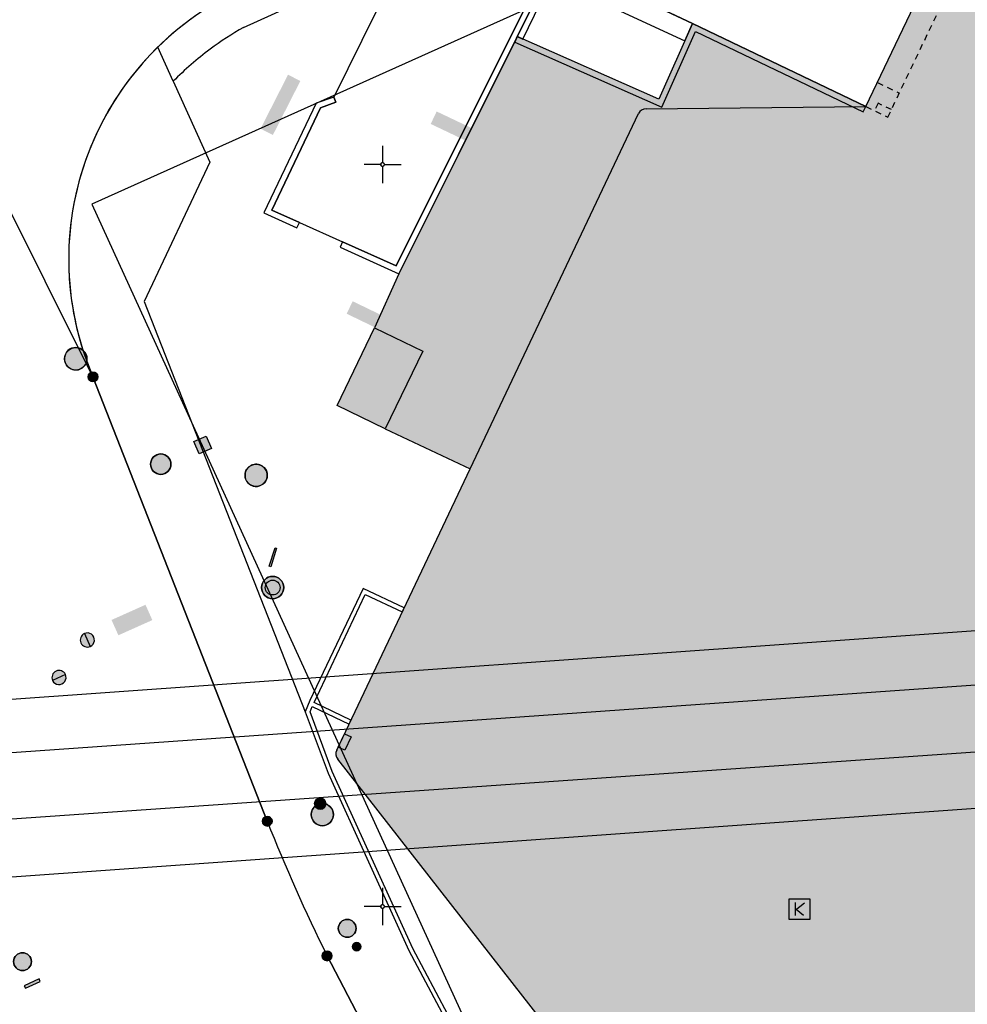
# Model space of a CAD drawing. Header units: metres. Extents: x 2695560 to 2696939, y 1260491 to 1262050.
# Tile 934 of 1005: x 2696539 to 2696571, y 1261697 to 1261730. Entities that reach past the tile are written whole.
import ezdxf

# ---------------------------------------------------------------- set-up
doc = ezdxf.new("R2010")
doc.units = ezdxf.units.M
doc.linetypes.add('AUSGEZOGEN', pattern=[0])
doc.linetypes.add('VERDECKT2_S2', pattern=[0.36, 0.2, -0.16])
for name, color, linetype in [('XR$1$AV_Flächen (EO)', 7, 'AUSGEZOGEN'), ('XR$1$AV_Gebäudeflächen (BB)', 7, 'AUSGEZOGEN'), ('XR$1$AV_Gebäudeflächen ut.', 7, 'AUSGEZOGEN'), ('XR$1$AV_Grenzpunkte', 7, 'AUSGEZOGEN'), ('XR$1$AV_Koordinatennetzpunkte', 7, 'AUSGEZOGEN'), ('XR$1$AV_Linien (BB)', 7, 'AUSGEZOGEN'), ('XR$1$AV_Linien (EO)', 7, 'AUSGEZOGEN'), ('XR$1$AW_LK_Schachtdeckel', 24, 'AUSGEZOGEN'), ('XR$1$AW_LK_Vorflutereinlauf', 24, 'AUSGEZOGEN'), ('XR$1$EW_LK_Bauwerk', 1, 'AUSGEZOGEN'), ('XR$1$EW_LK_Bauwerk_FL_Linie_Punkt', 1, 'AUSGEZOGEN'), ('XR$1$EW_LK_Knoten', 1, 'AUSGEZOGEN'), ('XR$1$Liegenschaftsgrenzen', 7, 'AUSGEZOGEN'), ('XR$1$PFAV', 255, 'AUSGEZOGEN'), ('XR$1$PFAW', 255, 'AUSGEZOGEN'), ('XR$1$PFEW', 255, 'AUSGEZOGEN'), ('XR$1$PFWA', 255, 'AUSGEZOGEN'), ('XR$1$PFWFM', 255, 'AUSGEZOGEN'), ('XR$1$RAEW', 8, 'AUSGEZOGEN'), ('XR$1$RP_Abstandslinie', 7, 'AUSGEZOGEN'), ('XR$1$TV_LK_KNOTEN', 92, 'AUSGEZOGEN'), ('XR$1$WA_LK_Absperrarmatur', 171, 'AUSGEZOGEN'), ('XR$1$WA_LK_Hydrant', 171, 'AUSGEZOGEN'), ('XR$1$WA_LK_Rohrleitungsteil', 171, 'AUSGEZOGEN')]:
    doc.layers.add(name, color=color, linetype=linetype)

# ---------------------------------------------------------------- blocks, each defined once
blk = doc.blocks.new('COMPLEXOBJECT_400')
at = {"layer": 'XR$1$AV_Linien (BB)', "color": 7, "linetype": 'AUSGEZOGEN', "transparency": 33554687}
for p, q in [((6540.237, 11717.846), (6546.112, 11702.874)), ((6548.129, 11698.336), (6555.836, 11683.595))]:
    blk.add_line(p, q, dxfattribs=at)
blk.add_arc((6601.338, 11724.703), 59.383, 201.56722, 206.3601, dxfattribs=at)
blk = doc.blocks.new('COMPLEXOBJECT_412')
at = {"layer": 'XR$1$AV_Linien (BB)', "color": 7, "linetype": 'AUSGEZOGEN', "transparency": 33554687}
blk.add_line((6558.886, 11726.88), (6566.293, 11726.949), dxfattribs=at)
for points in [[(6548.454, 11705.271), (6552.948, 11714.741), (6558.629, 11726.715)], [(6556.385, 11694.861), (6555.732, 11695.697), (6548.488, 11704.966)]]:
    blk.add_lwpolyline(points, dxfattribs=at)
for centre, radius, start, end in [((6558.891, 11726.59), 0.29, 90.9625, 154.4403), ((6548.72, 11705.146), 0.294, 154.8898, 217.8318)]:
    blk.add_arc(centre, radius, start, end, dxfattribs=at)
blk = doc.blocks.new('COMPLEXOBJECT_413')
at = {"layer": 'XR$1$AV_Linien (BB)', "color": 7, "linetype": 'AUSGEZOGEN', "transparency": 33554687}
blk.add_lwpolyline([(6545.316, 11729.617), (6550.733, 11732.08), (6548.362, 11727.273), (6548.424, 11727.096), (6547.911, 11726.904), (6546.265, 11723.465), (6547.195, 11723.047), (6548.648, 11722.393), (6550.453, 11721.581), (6555.605, 11731.894), (6555.834, 11731.904), (6555.842, 11731.921), (6560.444, 11729.751), (6566.293, 11726.949)], dxfattribs=at)
for centre, radius, start, end in [((6550.536, 11720.335), 10.65, 119.3534, 126.6123), ((6550.514, 11720.364), 10.613, 126.612, 135.4909)]:
    blk.add_arc(centre, radius, start, end, dxfattribs=at)
blk = doc.blocks.new('COMPLEXOBJECT_425')
at = {"layer": 'XR$1$AV_Linien (BB)', "color": 7, "linetype": 'AUSGEZOGEN', "transparency": 33554687}
blk.add_arc((6549.411, 11721.823), 9.984, 112.0594, 134.4092, dxfattribs=at)
blk = doc.blocks.new('COMPLEXOBJECT_828')
at = {"layer": 'XR$1$AV_Flächen (EO)', "color": 7, "linetype": 'AUSGEZOGEN', "transparency": 33554687}
blk.add_line((6552.948, 11714.741), (6558.629, 11726.715), dxfattribs=at)
blk.add_lwpolyline([(6558.886, 11726.88), (6566.293, 11726.949), (6560.444, 11729.751), (6559.316, 11727.198), (6554.538, 11729.31), (6550.546, 11721.32)], dxfattribs=at)
blk.add_arc((6558.891, 11726.59), 0.29, 90.9625, 154.4403, dxfattribs=at)
blk = doc.blocks.new('COMPLEXOBJECT_841')
at = {"layer": 'XR$1$AV_Flächen (EO)', "color": 7, "linetype": 'AUSGEZOGEN', "transparency": 33554687}
blk.add_line((6484.02, 11699.236), (6678.774, 11712.782), dxfattribs=at)
blk = doc.blocks.new('COMPLEXOBJECT_842')
at = {"layer": 'XR$1$AV_Flächen (EO)', "color": 7, "linetype": 'AUSGEZOGEN', "transparency": 33554687}
blk.add_line((6679.912, 11715.142), (6483.55, 11701.41), dxfattribs=at)
blk = doc.blocks.new('COMPLEXOBJECT_1066')
at = {"layer": 'XR$1$AV_Linien (EO)', "color": 7, "linetype": 'AUSGEZOGEN', "transparency": 33554687}
blk.add_line((6483.222, 11703.126), (6681.045, 11717.203), dxfattribs=at)
blk = doc.blocks.new('COMPLEXOBJECT_1067')
at = {"layer": 'XR$1$AV_Linien (EO)', "color": 7, "linetype": 'AUSGEZOGEN', "transparency": 33554687}
blk.add_line((6484.496, 11697.229), (6677.898, 11710.993), dxfattribs=at)
blk = doc.blocks.new('COMPLEXOBJECT_1221')
at = {"layer": 'XR$1$Liegenschaftsgrenzen', "color": 7, "linetype": 'AUSGEZOGEN', "transparency": 33554687}
for p, q in [((6546.112, 11702.874), (6540.237, 11717.846)), ((6568.585, 11659.21), (6548.129, 11698.336))]:
    blk.add_line(p, q, dxfattribs=at)
blk.add_arc((6601.338, 11724.703), 59.383, 201.56722, 206.3601, dxfattribs=at)
blk = doc.blocks.new('COMPLEXOBJECT_1222')
at = {"layer": 'XR$1$Liegenschaftsgrenzen', "color": 7, "linetype": 'AUSGEZOGEN', "transparency": 33554687}
blk.add_arc((6549.419, 11721.808), 10.001, 112.0733, 203.3417, dxfattribs=at)
blk = doc.blocks.new('BAV15')
at = {"layer": 'XR$1$PFAV', "transparency": 33554687}
blk.add_hatch(color=7, dxfattribs=at).paths.add_polyline_path([(0.5, 0), (0.49, 0.1), (0.46, 0.2), (0.41, 0.29), (0.34, 0.36), (0.26, 0.42), (0.17, 0.47), (0.08, 0.49), (-0.03, 0.5), (-0.13, 0.48), (-0.22, 0.45), (-0.31, 0.4), (-0.38, 0.33), (-0.44, 0.24), (-0.48, 0.15), (-0.5, 0.05), (-0.5, -0.05), (-0.48, -0.15), (-0.44, -0.24), (-0.38, -0.33), (-0.31, -0.4), (-0.22, -0.45), (-0.13, -0.48), (-0.03, -0.5), (0.08, -0.49), (0.17, -0.47), (0.26, -0.42), (0.34, -0.36), (0.41, -0.29), (0.46, -0.2), (0.49, -0.1)])
at = {"color": 7, "transparency": 33554687}
for start, end in [(90, 270), (270, 90)]:
    blk.add_arc((0, 0), 0.5, start, end, dxfattribs=at)
at = {"layer": 'XR$1$PFAV', "transparency": 33554687}
blk.add_circle((0, 0), 0.5, dxfattribs=at)
blk = doc.blocks.new('BAV2041')
at = {"color": 7, "transparency": 33554687}
for p, q in [((0, 0.5), (0, 0.05)), ((-0.05, 0), (-0.5, 0)), ((0.05, 0), (0.5, 0)), ((0, -0.05), (0, -0.5))]:
    blk.add_line(p, q, dxfattribs=at)
blk.add_circle((0, 0), 0.05, dxfattribs=at)
for start, end in [(90, 270), (270, 90)]:
    blk.add_arc((0, 0), 0.05, start, end, dxfattribs=at)
blk = doc.blocks.new('BAW2081')
at = {"layer": 'XR$1$PFAW', "transparency": 33554687}
blk.add_hatch(color=7, dxfattribs=at).paths.add_polyline_path([(0.5, 0), (0.49, 0.101), (0.459, 0.197), (0.41, 0.286), (0.344, 0.362), (0.264, 0.424), (0.174, 0.469), (0.076, 0.494), (-0.025, 0.499), (-0.125, 0.484), (-0.22, 0.449), (-0.306, 0.395), (-0.379, 0.326), (-0.437, 0.243), (-0.477, 0.15), (-0.497, 0.051), (-0.497, -0.051), (-0.477, -0.15), (-0.437, -0.243), (-0.379, -0.326), (-0.306, -0.395), (-0.22, -0.449), (-0.125, -0.484), (-0.025, -0.499), (0.076, -0.494), (0.174, -0.469), (0.264, -0.424), (0.344, -0.362), (0.41, -0.286), (0.459, -0.197), (0.49, -0.101)])
at = {"transparency": 33554687}
blk.add_line((-0.433, -0.25), (0, 0), dxfattribs=at)
blk.add_lwpolyline([(0, 0.5), (0, 0), (0.433, -0.25)], dxfattribs=at)
for start, end in [(90, 180), (180, 270), (0, 90), (270, 0)]:
    blk.add_arc((0, 0), 0.5, start, end, dxfattribs=at)
at = {"layer": 'XR$1$PFAW', "transparency": 33554687}
blk.add_circle((0, 0), 0.5, dxfattribs=at)
blk = doc.blocks.new('BAW2082')
at = {"layer": 'XR$1$PFAW', "transparency": 33554687}
blk.add_hatch(color=7, dxfattribs=at).paths.add_polyline_path([(0.509, -0.003), (0.499, 0.098), (0.469, 0.194), (0.42, 0.283), (0.354, 0.359), (0.274, 0.421), (0.183, 0.466), (0.085, 0.491), (-0.016, 0.496), (-0.116, 0.481), (-0.211, 0.446), (-0.297, 0.392), (-0.37, 0.323), (-0.428, 0.24), (-0.468, 0.147), (-0.488, 0.047), (-0.488, -0.054), (-0.468, -0.153), (-0.428, -0.246), (-0.37, -0.329), (-0.297, -0.398), (-0.211, -0.452), (-0.116, -0.487), (-0.016, -0.502), (0.085, -0.497), (0.183, -0.472), (0.274, -0.427), (0.354, -0.366), (0.42, -0.289), (0.469, -0.2), (0.499, -0.104)])
at = {"transparency": 33554687}
for start, end in [(91.1948, 268.8052), (268.8052, 91.1948)]:
    blk.add_arc((0.01, 0), 0.5, start, end, dxfattribs=at)
at = {"layer": 'XR$1$PFAW', "transparency": 33554687}
blk.add_circle((0.009, -0.003), 0.5, dxfattribs=at)
blk = doc.blocks.new('BAW2088')
at = {"layer": 'XR$1$PFAW', "transparency": 33554687}
blk.add_hatch(color=253, dxfattribs=at).paths.add_polyline_path([(0.51, 0), (0.5, 0.101), (0.47, 0.197), (0.421, 0.286), (0.355, 0.362), (0.275, 0.424), (0.184, 0.469), (0.086, 0.494), (-0.015, 0.499), (-0.115, 0.484), (-0.21, 0.449), (-0.296, 0.395), (-0.369, 0.326), (-0.427, 0.243), (-0.467, 0.15), (-0.487, 0.051), (-0.487, -0.051), (-0.467, -0.15), (-0.427, -0.243), (-0.369, -0.326), (-0.296, -0.395), (-0.21, -0.449), (-0.115, -0.484), (-0.015, -0.499), (0.086, -0.494), (0.184, -0.469), (0.275, -0.424), (0.355, -0.362), (0.421, -0.286), (0.47, -0.197), (0.5, -0.101)])
at = {"transparency": 33554687}
for start, end in [(91.1948, 268.8052), (268.8052, 91.1948)]:
    blk.add_arc((0.01, 0), 0.5, start, end, dxfattribs=at)
at = {"layer": 'XR$1$PFAW', "transparency": 33554687}
blk.add_circle((0.01, 0), 0.5, dxfattribs=at)
blk = doc.blocks.new('BWA2013')
at = {"true_color": 0x000000, "transparency": 33554687}
blk.add_hatch(color=18, dxfattribs=at).paths.add_polyline_path([(-0.291, -0.409), (0.352, 0.357), (0.291, 0.409), (-0.352, -0.357)])
at = {"transparency": 33554687}
blk.add_lwpolyline([(-0.291, -0.409), (-0.352, -0.357), (0.291, 0.409), (0.352, 0.357), (-0.291, -0.409)], close=True, dxfattribs=at)
blk = doc.blocks.new('BWA2009')
at = {"true_color": 0x000000, "transparency": 33554687}
blk.add_hatch(color=18, dxfattribs=at).paths.add_polyline_path([(0.333, 0), (0.327, 0.067), (0.306, 0.131), (0.274, 0.19), (0.23, 0.242), (0.176, 0.283), (0.116, 0.313), (0.05, 0.329), (-0.017, 0.333), (-0.084, 0.323), (-0.147, 0.299), (-0.204, 0.264), (-0.253, 0.217), (-0.291, 0.162), (-0.318, 0.1), (-0.332, 0.034), (-0.332, -0.034), (-0.318, -0.1), (-0.291, -0.162), (-0.253, -0.217), (-0.204, -0.264), (-0.147, -0.299), (-0.084, -0.323), (-0.017, -0.333), (0.05, -0.329), (0.116, -0.313), (0.176, -0.283), (0.23, -0.242), (0.274, -0.19), (0.306, -0.131), (0.327, -0.067)])
at = {"layer": 'XR$1$PFWA', "transparency": 33554687}
blk.add_hatch(color=7, dxfattribs=at).paths.add_polyline_path([(0.5, 0), (0.49, 0.101), (0.459, 0.197), (0.41, 0.286), (0.344, 0.362), (0.264, 0.424), (0.174, 0.469), (0.076, 0.494), (-0.025, 0.499), (-0.125, 0.484), (-0.22, 0.449), (-0.306, 0.395), (-0.379, 0.326), (-0.437, 0.243), (-0.477, 0.15), (-0.497, 0.051), (-0.497, -0.051), (-0.477, -0.15), (-0.437, -0.243), (-0.379, -0.326), (-0.306, -0.395), (-0.22, -0.449), (-0.125, -0.484), (-0.025, -0.499), (0.076, -0.494), (0.174, -0.469), (0.264, -0.424), (0.344, -0.362), (0.41, -0.286), (0.459, -0.197), (0.49, -0.101)])
at = {"transparency": 33554687}
blk.add_circle((0, 0), 0.333, dxfattribs=at)
for start, end in [(90, 180), (0, 90), (180, 270), (270, 0)]:
    blk.add_arc((0, 0), 0.5, start, end, dxfattribs=at)
at = {"layer": 'XR$1$PFWA', "transparency": 33554687}
blk.add_circle((0, 0), 0.5, dxfattribs=at)
blk = doc.blocks.new('BWA965')
at = {"layer": 'XR$1$PFWA', "transparency": 33554687}
blk.add_hatch(color=7, dxfattribs=at).paths.add_polyline_path([(0, 0.5), (-0.051, 0.497), (-0.101, 0.49), (-0.15, 0.477), (-0.197, 0.459), (-0.243, 0.437), (-0.286, 0.41), (-0.326, 0.379), (-0.362, 0.344), (-0.395, 0.306), (-0.424, 0.264), (-0.449, 0.22), (-0.469, 0.174), (-0.484, 0.125), (-0.494, 0.076), (-0.499, 0.025), (-0.499, -0.025), (-0.494, -0.076), (-0.484, -0.125), (-0.469, -0.174), (-0.449, -0.22), (-0.424, -0.264), (-0.395, -0.306), (-0.362, -0.344), (-0.326, -0.379), (-0.286, -0.41), (-0.243, -0.437), (-0.197, -0.459), (-0.15, -0.477), (-0.101, -0.49), (-0.051, -0.497), (0, -0.5), (0.051, -0.497), (0.101, -0.49), (0.15, -0.477), (0.197, -0.459), (0.243, -0.437), (0.286, -0.41), (0.326, -0.379), (0.362, -0.344), (0.395, -0.306), (0.424, -0.264), (0.449, -0.22), (0.469, -0.174), (0.484, -0.125), (0.494, -0.076), (0.499, -0.025), (0.499, 0.025), (0.494, 0.076), (0.484, 0.125), (0.469, 0.174), (0.449, 0.22), (0.424, 0.264), (0.395, 0.306), (0.362, 0.344), (0.326, 0.379), (0.286, 0.41), (0.243, 0.437), (0.197, 0.459), (0.15, 0.477), (0.101, 0.49), (0.051, 0.497)])
at = {"transparency": 33554687}
blk.add_line((0, 0.5), (0, -0.5), dxfattribs=at)
for start, end in [(90, 270), (270, 90)]:
    blk.add_arc((0, 0), 0.5, start, end, dxfattribs=at)
blk = doc.blocks.new('BEW15')
at = {"layer": 'XR$1$PFEW', "transparency": 33554687}
h = blk.add_hatch(color=7, dxfattribs=at)
h.paths.add_polyline_path([(-0.5, 0), (-0.497, -0.05), (-0.489, -0.1), (-0.477, -0.15), (-0.459, -0.197), (-0.437, -0.242), (-0.41, -0.285), (-0.379, -0.326), (-0.344, -0.362), (-0.306, -0.395), (-0.264, -0.424), (-0.22, -0.449), (-0.173, -0.469), (-0.125, -0.484), (-0.075, -0.494), (-0.025, -0.499), (0.026, -0.499), (0.076, -0.494), (0.126, -0.484), (0.174, -0.469), (0.22, -0.449), (0.265, -0.424), (0.306, -0.395), (0.345, -0.362), (0.38, -0.326), (0.411, -0.285), (0.437, -0.242), (0.46, -0.197), (0.477, -0.15), (0.49, -0.1), (0.498, -0.05), (0.5, 0), (0.498, 0.051), (0.49, 0.101), (0.477, 0.15), (0.46, 0.197), (0.437, 0.243), (0.411, 0.286), (0.38, 0.326), (0.345, 0.363), (0.306, 0.396), (0.265, 0.424), (0.22, 0.449), (0.174, 0.469), (0.126, 0.484), (0.076, 0.494), (0.026, 0.5), (-0.025, 0.5), (-0.075, 0.494), (-0.125, 0.484), (-0.173, 0.469), (-0.22, 0.449), (-0.264, 0.424), (-0.306, 0.396), (-0.344, 0.363), (-0.379, 0.326), (-0.41, 0.286), (-0.437, 0.243), (-0.459, 0.197), (-0.477, 0.15), (-0.489, 0.101), (-0.497, 0.051)])
h.paths.add_polyline_path([(0.01, 0.001), (0.01, 0), (0.01, -0.001), (0.01, -0.002), (0.01, -0.003), (0.009, -0.004), (0.009, -0.005), (0.009, -0.006), (0.008, -0.006), (0.007, -0.007), (0.006, -0.008), (0.006, -0.008), (0.005, -0.009), (0.004, -0.009), (0.003, -0.01), (0.002, -0.01), (0.001, -0.01), (0, -0.01), (-0.001, -0.01), (-0.002, -0.01), (-0.003, -0.009), (-0.004, -0.009), (-0.005, -0.008), (-0.006, -0.008), (-0.007, -0.007), (-0.007, -0.006), (-0.008, -0.006), (-0.008, -0.005), (-0.009, -0.004), (-0.009, -0.003), (-0.009, -0.002), (-0.01, -0.001), (-0.01, 0), (-0.01, 0.001), (-0.009, 0.002), (-0.009, 0.003), (-0.009, 0.004), (-0.008, 0.005), (-0.008, 0.006), (-0.007, 0.007), (-0.007, 0.007), (-0.006, 0.008), (-0.005, 0.009), (-0.004, 0.009), (-0.003, 0.01), (-0.002, 0.01), (-0.001, 0.01), (0, 0.01), (0.001, 0.01), (0.002, 0.01), (0.003, 0.01), (0.004, 0.01), (0.005, 0.009), (0.006, 0.009), (0.006, 0.008), (0.007, 0.007), (0.008, 0.007), (0.009, 0.006), (0.009, 0.005), (0.009, 0.004), (0.01, 0.003), (0.01, 0.002)], flags=16)
at = {"color": 1, "transparency": 33554687}
for start, end in [(0, 180), (180, 0)]:
    blk.add_arc((0, 0), 0.5, start, end, dxfattribs=at)
at = {"layer": 'XR$1$PFEW', "transparency": 33554687}
blk.add_circle((0, 0), 0.5, dxfattribs=at)
blk = doc.blocks.new('BEWLP2574')
at = {"layer": 'XR$1$PFEW', "transparency": 33554687}
blk.add_hatch(color=7, dxfattribs=at).paths.add_polyline_path([(-0.5, 0), (-0.497, -0.051), (-0.489, -0.101), (-0.477, -0.15), (-0.459, -0.198), (-0.437, -0.243), (-0.41, -0.286), (-0.379, -0.326), (-0.344, -0.363), (-0.306, -0.396), (-0.264, -0.425), (-0.22, -0.449), (-0.173, -0.469), (-0.125, -0.485), (-0.075, -0.495), (-0.025, -0.5), (0.026, -0.5), (0.076, -0.495), (0.126, -0.485), (0.174, -0.469), (0.221, -0.449), (0.265, -0.425), (0.306, -0.396), (0.345, -0.363), (0.38, -0.326), (0.411, -0.286), (0.437, -0.243), (0.46, -0.198), (0.477, -0.15), (0.49, -0.101), (0.498, -0.051), (0.5, 0), (0.498, 0.05), (0.49, 0.1), (0.477, 0.149), (0.46, 0.197), (0.437, 0.242), (0.411, 0.285), (0.38, 0.325), (0.345, 0.362), (0.306, 0.395), (0.265, 0.424), (0.221, 0.448), (0.174, 0.468), (0.126, 0.484), (0.076, 0.494), (0.026, 0.499), (-0.025, 0.499), (-0.075, 0.494), (-0.125, 0.484), (-0.173, 0.468), (-0.22, 0.448), (-0.264, 0.424), (-0.306, 0.395), (-0.344, 0.362), (-0.379, 0.325), (-0.41, 0.285), (-0.437, 0.242), (-0.459, 0.197), (-0.477, 0.149), (-0.489, 0.1), (-0.497, 0.05)])
at = {"color": 1, "transparency": 33554687}
for start, end in [(90, 180), (0, 90), (180, 270), (270, 0)]:
    blk.add_arc((0, 0), 0.5, start, end, dxfattribs=at)
at = {"layer": 'XR$1$PFEW', "transparency": 33554687}
blk.add_circle((0, 0), 0.5, dxfattribs=at)
blk = doc.blocks.new('BEWLP2515')
at = {"layer": 'XR$1$PFEW', "transparency": 33554687}
blk.add_hatch(color=7, dxfattribs=at).paths.add_polyline_path([(1, 0.5), (0, 0.5), (0, -0.5), (1, -0.5)])
at = {"layer": 'XR$1$RAEW', "transparency": 33554687}
blk.add_hatch(color=1, dxfattribs=at).paths.add_polyline_path([(1, 0.5), (0, 0.5), (0, -0.5), (1, -0.5)])
at = {"color": 1, "transparency": 33554687}
blk.add_lwpolyline([(0, 0.5), (1, 0.5), (1, -0.5), (0, -0.5), (0, 0.5)], close=True, dxfattribs=at)
at = {"layer": 'XR$1$PFEW', "transparency": 33554687}
for p, q in [((0, -0.5), (0, 0.5)), ((0, 0.5), (1, 0.5)), ((1, 0.5), (1, -0.5)), ((1, -0.5), (0, -0.5))]:
    blk.add_line(p, q, dxfattribs=at)
blk = doc.blocks.new('BEW957')
at = {"layer": 'XR$1$RAEW', "transparency": 33554687}
blk.add_hatch(color=1, dxfattribs=at).paths.add_polyline_path([(-0.5, 0), (-0.5, -0.05), (-0.49, -0.1), (-0.48, -0.15), (-0.46, -0.2), (-0.44, -0.24), (-0.41, -0.29), (-0.38, -0.33), (-0.34, -0.36), (-0.31, -0.4), (-0.26, -0.42), (-0.22, -0.45), (-0.17, -0.47), (-0.13, -0.48), (-0.08, -0.49), (-0.03, -0.5), (0.03, -0.5), (0.08, -0.49), (0.13, -0.48), (0.17, -0.47), (0.22, -0.45), (0.26, -0.42), (0.31, -0.4), (0.34, -0.36), (0.38, -0.33), (0.41, -0.29), (0.44, -0.24), (0.46, -0.2), (0.48, -0.15), (0.49, -0.1), (0.5, -0.05), (0.5, 0), (0.5, 0.05), (0.49, 0.1), (0.48, 0.15), (0.46, 0.2), (0.44, 0.24), (0.41, 0.29), (0.38, 0.33), (0.34, 0.36), (0.31, 0.4), (0.26, 0.42), (0.22, 0.45), (0.17, 0.47), (0.13, 0.48), (0.08, 0.49), (0.03, 0.5), (-0.03, 0.5), (-0.08, 0.49), (-0.13, 0.48), (-0.17, 0.47), (-0.22, 0.45), (-0.26, 0.42), (-0.31, 0.4), (-0.34, 0.36), (-0.38, 0.33), (-0.41, 0.29), (-0.44, 0.24), (-0.46, 0.2), (-0.48, 0.15), (-0.49, 0.1), (-0.5, 0.05)])
at = {"color": 1, "transparency": 33554687}
for start, end in [(90, 180), (180, 270), (0, 90), (270, 0)]:
    blk.add_arc((0, 0), 0.5, start, end, dxfattribs=at)
at = {"layer": 'XR$1$RAEW', "color": 1, "transparency": 33554687}
blk.add_circle((0, 0), 0.5, dxfattribs=at)
blk = doc.blocks.new('BEWLP2514')
at = {"layer": 'XR$1$PFEW', "transparency": 33554687}
blk.add_hatch(color=7, dxfattribs=at).paths.add_polyline_path([(0.5, 0), (-0.5, 0), (-0.5, -0.5), (0.5, -0.5)])
at = {"color": 1, "transparency": 33554687}
blk.add_lwpolyline([(-0.5, 0), (0.5, 0), (0.5, -0.5), (-0.5, -0.5), (-0.5, 0)], close=True, dxfattribs=at)
at = {"layer": 'XR$1$PFEW', "transparency": 33554687}
for p, q in [((-0.5, -0.5), (-0.5, 0)), ((-0.5, 0), (0.5, 0)), ((0.5, 0), (0.5, -0.5)), ((0.5, -0.5), (-0.5, -0.5))]:
    blk.add_line(p, q, dxfattribs=at)
blk = doc.blocks.new('BEWG5')
at = {"transparency": 33554687}
blk.add_hatch(color=1, dxfattribs=at).paths.add_polyline_path([(-0.083375, -0.5), (0.083375, -0.5), (0.083375, 0.5), (-0.083375, 0.5)])
at = {"color": 1, "transparency": 33554687}
blk.add_lwpolyline([(-0.083375, -0.5), (0.083375, -0.5), (0.083375, 0.5), (-0.083375, 0.5), (-0.083375, -0.5)], close=True, dxfattribs=at)
blk = doc.blocks.new('BTV1')
at = {"layer": 'XR$1$PFWFM', "transparency": 33554687}
blk.add_hatch(color=7, dxfattribs=at).paths.add_polyline_path([(-0.5, 0.5), (-0.5, -0.5), (0.5, -0.5), (0.5, 0.5)])
at = {"color": 92, "transparency": 33554687}
for p, q in [((-0.219, 0.321), (-0.219, -0.298)), ((-0.208, -0.05), (0.23, 0.31)), ((-0.159, 0.001), (0.192, -0.283))]:
    blk.add_line(p, q, dxfattribs=at)
blk.add_polyline3d([(-0.5, 0.5, 0.993), (0.5, 0.5, 0.993), (0.5, -0.5, 0.993), (-0.5, -0.5, 0.993)], close=True, dxfattribs=at)

msp = doc.modelspace()

# ---------------------------------------------------------------- hatches: boundary and pattern name
at = {"transparency": 33554687}
for points in [[(2696546.857, 1261726.017), (2696547.273, 1261725.805), (2696548.198, 1261727.624), (2696547.783, 1261727.835)], [(2696552.793, 1261726.597), (2696552.593, 1261726.176), (2696554.436, 1261725.3), (2696554.636, 1261725.721)], [(2696549.962, 1261720.202), (2696549.76, 1261719.782), (2696551.597, 1261718.896), (2696551.8, 1261719.316)], [(2696541.833, 1261709.464), (2696542.064, 1261708.948), (2696543.209, 1261709.46), (2696542.978, 1261709.976)]]:
    msp.add_hatch(color=7, dxfattribs=at).paths.add_polyline_path(points)
at = {"layer": 'XR$1$AV_Gebäudeflächen (BB)', "true_color": 0xd2d2d2, "transparency": 33554687}
for points in [[(2696663.111, 1261771.407), (2696659.799, 1261772.988), (2696659.817, 1261773.025), (2696658.772, 1261773.524), (2696659.911, 1261775.917), (2696658.574, 1261776.553), (2696657.436, 1261774.16), (2696653.571, 1261775.998), (2696652.548, 1261776.485), (2696649.125, 1261778.113), (2696649.089, 1261778.13), (2696644.312, 1261780.402), (2696640.9, 1261782.025), (2696639.067, 1261782.897), (2696636.865, 1261783.944), (2696635.637, 1261784.528), (2696633.699, 1261785.45), (2696633.603, 1261785.496), (2696630.288, 1261787.072), (2696628.258, 1261788.038), (2696628.157, 1261788.086), (2696624.736, 1261789.719), (2696622.832, 1261790.627), (2696619.394, 1261792.268), (2696617.479, 1261793.182), (2696614.037, 1261794.824), (2696609.43, 1261797.023), (2696606.02, 1261798.65), (2696604.459, 1261799.395), (2696602.645, 1261800.261), (2696602.633, 1261800.267), (2696602.62, 1261800.272), (2696602.608, 1261800.277), (2696602.595, 1261800.281), (2696602.582, 1261800.285), (2696602.569, 1261800.289), (2696602.556, 1261800.292), (2696602.543, 1261800.294), (2696602.529, 1261800.297), (2696602.516, 1261800.298), (2696602.502, 1261800.3), (2696602.489, 1261800.301), (2696602.476, 1261800.301), (2696602.462, 1261800.301), (2696602.449, 1261800.3), (2696602.435, 1261800.299), (2696602.422, 1261800.298), (2696602.408, 1261800.296), (2696602.395, 1261800.294), (2696602.382, 1261800.291), (2696602.369, 1261800.288), (2696602.356, 1261800.284), (2696602.343, 1261800.28), (2696602.33, 1261800.276), (2696602.317, 1261800.271), (2696602.305, 1261800.266), (2696602.293, 1261800.26), (2696602.281, 1261800.254), (2696602.269, 1261800.247), (2696602.257, 1261800.24), (2696602.246, 1261800.233), (2696602.24, 1261800.229), (2696602.235, 1261800.226), (2696602.23, 1261800.222), (2696602.224, 1261800.218), (2696602.219, 1261800.214), (2696602.214, 1261800.21), (2696602.209, 1261800.205), (2696602.204, 1261800.201), (2696602.199, 1261800.197), (2696602.194, 1261800.192), (2696602.189, 1261800.188), (2696602.184, 1261800.183), (2696602.18, 1261800.179), (2696602.175, 1261800.174), (2696602.171, 1261800.169), (2696602.166, 1261800.164), (2696602.162, 1261800.159), (2696602.158, 1261800.154), (2696602.154, 1261800.149), (2696602.15, 1261800.144), (2696602.146, 1261800.138), (2696602.142, 1261800.133), (2696602.138, 1261800.127), (2696602.134, 1261800.122), (2696602.131, 1261800.116), (2696602.127, 1261800.111), (2696602.124, 1261800.105), (2696602.12, 1261800.099), (2696602.117, 1261800.094), (2696602.114, 1261800.088), (2696602.111, 1261800.082), (2696602.06, 1261799.975), (2696600.507, 1261796.686), (2696600.435, 1261796.533), (2696600.35, 1261796.352), (2696596.831, 1261788.898), (2696592.555, 1261779.839), (2696592.456, 1261779.886), (2696588.46, 1261771.502), (2696588.56, 1261771.454), (2696585.542, 1261765.12), (2696585.402, 1261764.828), (2696570.886, 1261734.362), (2696569.018, 1261730.442), (2696567.263, 1261726.759), (2696559.856, 1261726.69), (2696559.846, 1261726.69), (2696559.835, 1261726.689), (2696559.825, 1261726.688), (2696559.815, 1261726.686), (2696559.804, 1261726.685), (2696559.794, 1261726.682), (2696559.784, 1261726.68), (2696559.774, 1261726.677), (2696559.764, 1261726.674), (2696559.755, 1261726.67), (2696559.745, 1261726.666), (2696559.736, 1261726.662), (2696559.726, 1261726.657), (2696559.717, 1261726.652), (2696559.708, 1261726.647), (2696559.7, 1261726.641), (2696559.691, 1261726.635), (2696559.683, 1261726.629), (2696559.675, 1261726.623), (2696559.667, 1261726.616), (2696559.659, 1261726.609), (2696559.652, 1261726.601), (2696559.645, 1261726.594), (2696559.638, 1261726.586), (2696559.632, 1261726.578), (2696559.625, 1261726.57), (2696559.62, 1261726.561), (2696559.614, 1261726.552), (2696559.609, 1261726.543), (2696559.604, 1261726.534), (2696559.599, 1261726.525), (2696553.918, 1261714.551), (2696549.424, 1261705.081), (2696549.42, 1261705.071), (2696549.416, 1261705.062), (2696549.412, 1261705.052), (2696549.409, 1261705.042), (2696549.406, 1261705.032), (2696549.404, 1261705.022), (2696549.402, 1261705.012), (2696549.4, 1261705.002), (2696549.398, 1261704.991), (2696549.397, 1261704.981), (2696549.397, 1261704.971), (2696549.396, 1261704.96), (2696549.396, 1261704.95), (2696549.397, 1261704.939), (2696549.398, 1261704.929), (2696549.399, 1261704.919), (2696549.4, 1261704.908), (2696549.402, 1261704.898), (2696549.404, 1261704.888), (2696549.407, 1261704.878), (2696549.41, 1261704.868), (2696549.413, 1261704.858), (2696549.417, 1261704.848), (2696549.421, 1261704.839), (2696549.425, 1261704.829), (2696549.43, 1261704.82), (2696549.435, 1261704.811), (2696549.44, 1261704.802), (2696549.446, 1261704.793), (2696549.452, 1261704.784), (2696549.458, 1261704.776), (2696556.702, 1261695.507), (2696557.355, 1261694.671), (2696571.116, 1261677.061), (2696571.121, 1261677.052), (2696571.127, 1261677.043), (2696571.132, 1261677.034), (2696571.138, 1261677.026), (2696571.145, 1261677.017), (2696571.151, 1261677.009), (2696571.158, 1261677.001), (2696571.165, 1261676.994), (2696571.173, 1261676.987), (2696571.181, 1261676.98), (2696571.189, 1261676.973), (2696571.197, 1261676.966), (2696571.205, 1261676.96), (2696571.214, 1261676.954), (2696571.223, 1261676.949), (2696571.232, 1261676.943), (2696571.241, 1261676.938), (2696571.25, 1261676.934), (2696571.26, 1261676.93), (2696571.269, 1261676.926), (2696571.279, 1261676.922), (2696571.289, 1261676.919), (2696571.299, 1261676.916), (2696571.309, 1261676.913), (2696571.32, 1261676.911), (2696571.33, 1261676.909), (2696571.34, 1261676.908), (2696571.351, 1261676.907), (2696571.361, 1261676.906), (2696571.372, 1261676.906), (2696571.382, 1261676.906), (2696602.675, 1261677.55), (2696606.68, 1261677.638), (2696609.822, 1261684.319), (2696611.125, 1261684.316), (2696626.457, 1261684.617), (2696628.387, 1261688.686), (2696656.435, 1261689.221), (2696656.603, 1261689.224), (2696659.9, 1261696.192), (2696659.807, 1261696.313), (2696658.555, 1261697.95), (2696665.629, 1261712.848), (2696660.414, 1261719.517), (2696661.018, 1261719.985), (2696661.303, 1261720.991), (2696659.367, 1261723.475), (2696658.313, 1261723.454), (2696657.706, 1261722.979), (2696656.277, 1261724.807), (2696654.905, 1261724.775), (2696654.895, 1261724.858), (2696654.881, 1261724.981), (2696655.019, 1261725.27), (2696661.375, 1261738.563), (2696658.848, 1261745.397), (2696661.04, 1261749.965), (2696660.895, 1261750.345), (2696660.465, 1261750.548), (2696654.501, 1261753.407)], [(2696549.436, 1261716.695), (2696551.06, 1261715.907), (2696552.326, 1261718.517), (2696550.702, 1261719.305)]]:
    msp.add_hatch(color=254, dxfattribs=at).paths.add_polyline_path(points)
at = {"layer": 'XR$1$AV_Gebäudeflächen ut.', "true_color": 0xf5f5f5, "transparency": 33554687}
msp.add_hatch(color=7, dxfattribs=at).paths.add_polyline_path([(2696553.918, 1261714.551), (2696559.599, 1261726.525), (2696559.604, 1261726.534), (2696559.609, 1261726.543), (2696559.614, 1261726.552), (2696559.62, 1261726.561), (2696559.625, 1261726.57), (2696559.632, 1261726.578), (2696559.638, 1261726.586), (2696559.645, 1261726.594), (2696559.652, 1261726.601), (2696559.659, 1261726.609), (2696559.667, 1261726.616), (2696559.675, 1261726.623), (2696559.683, 1261726.629), (2696559.691, 1261726.635), (2696559.7, 1261726.641), (2696559.708, 1261726.647), (2696559.717, 1261726.652), (2696559.726, 1261726.657), (2696559.736, 1261726.662), (2696559.745, 1261726.666), (2696559.755, 1261726.67), (2696559.764, 1261726.674), (2696559.774, 1261726.677), (2696559.784, 1261726.68), (2696559.794, 1261726.682), (2696559.804, 1261726.685), (2696559.815, 1261726.686), (2696559.825, 1261726.688), (2696559.835, 1261726.689), (2696559.846, 1261726.69), (2696559.856, 1261726.69), (2696567.263, 1261726.759), (2696561.414, 1261729.561), (2696560.286, 1261727.008), (2696555.508, 1261729.12), (2696551.516, 1261721.13), (2696550.702, 1261719.305), (2696552.326, 1261718.517), (2696551.06, 1261715.907)])

# ---------------------------------------------------------------- linework, layer by layer
at = {"layer": 'XR$1$AV_Flächen (EO)', "color": 7, "linetype": 'AUSGEZOGEN', "transparency": 33554687}
for p, q in [((2696551.516, 1261721.13), (2696550.702, 1261719.305)), ((2696551.06, 1261715.907), (2696553.918, 1261714.551))]:
    msp.add_line(p, q, dxfattribs=at)
for points in [[(2696549.618, 1261722.203), (2696549.536, 1261722.021), (2696551.516, 1261721.13), (2696555.427, 1261728.937), (2696555.508, 1261729.12), (2696556.812, 1261731.731), (2696556.632, 1261731.818), (2696551.423, 1261721.391), (2696549.618, 1261722.203)], [(2696561.155, 1261728.975), (2696561.414, 1261729.561), (2696556.945, 1261731.668), (2696556.812, 1261731.731), (2696555.508, 1261729.12), (2696555.703, 1261729.034), (2696556.677, 1261731.06), (2696561.155, 1261728.975)], [(2696567.263, 1261726.759), (2696561.414, 1261729.561), (2696560.286, 1261727.008), (2696555.508, 1261729.12), (2696555.427, 1261728.937), (2696560.388, 1261726.745), (2696561.514, 1261729.292), (2696567.177, 1261726.579), (2696567.263, 1261726.759)], [(2696548.165, 1261722.857), (2696547.235, 1261723.275), (2696548.881, 1261726.714), (2696549.394, 1261726.906), (2696549.332, 1261727.083), (2696548.737, 1261726.876), (2696546.966, 1261723.177), (2696548.083, 1261722.674), (2696548.165, 1261722.857)], [(2696549.904, 1261706.092), (2696548.659, 1261706.687), (2696550.385, 1261710.325), (2696551.632, 1261709.733), (2696551.696, 1261709.869), (2696550.314, 1261710.525), (2696548.522, 1261706.748), (2696548.363, 1261706.367), (2696549.135, 1261704.301), (2696551.854, 1261698.323), (2696553.068, 1261696.044), (2696556.614, 1261694.135), (2696557.355, 1261694.671), (2696557.263, 1261694.789), (2696556.602, 1261694.312), (2696553.172, 1261696.168), (2696551.989, 1261698.389), (2696549.274, 1261704.358), (2696548.524, 1261706.364), (2696548.601, 1261706.549), (2696549.84, 1261705.957), (2696549.904, 1261706.092)]]:
    msp.add_lwpolyline(points, close=True, dxfattribs=at)
msp.add_lwpolyline([(2696550.702, 1261719.305), (2696552.326, 1261718.517), (2696551.06, 1261715.907)], dxfattribs=at)
at = {"layer": 'XR$1$AV_Linien (BB)', "color": 7, "linetype": 'AUSGEZOGEN', "transparency": 33554687}
msp.add_line((2696543.916, 1261727.614), (2696543.394, 1261728.765), dxfattribs=at)
for points in [[(2696567.263, 1261726.759), (2696569.018, 1261730.442), (2696570.886, 1261734.362), (2696585.402, 1261764.828), (2696585.542, 1261765.12)], [(2696543.916, 1261727.614), (2696545.152, 1261724.885), (2696542.931, 1261720.193), (2696548.363, 1261706.367), (2696549.135, 1261704.301), (2696551.854, 1261698.323), (2696553.068, 1261696.044), (2696556.614, 1261694.135), (2696557.355, 1261694.671)]]:
    msp.add_lwpolyline(points, dxfattribs=at)
msp.add_lwpolyline([(2696549.436, 1261716.695), (2696550.702, 1261719.305), (2696552.326, 1261718.517), (2696551.06, 1261715.907), (2696549.436, 1261716.695)], close=True, dxfattribs=at)
msp.add_arc((2696550.384, 1261721.619), 9.996, 134.3668, 203.3587, dxfattribs=at)
at = {"layer": 'XR$1$AV_Linien (EO)', "color": 7, "linetype": 'VERDECKT2_S2', "transparency": 33554687}
msp.add_line((2696567.652, 1261727.572), (2696568.391, 1261727.218), dxfattribs=at)
for points in [[(2696567.263, 1261726.759), (2696568.003, 1261726.406), (2696571.636, 1261734.005), (2696578.099, 1261730.927), (2696580.356, 1261735.703), (2696579.408, 1261736.887)], [(2696568.124, 1261726.659), (2696567.672, 1261726.874), (2696567.552, 1261726.621)]]:
    msp.add_lwpolyline(points, dxfattribs=at)
at = {"layer": 'XR$1$Liegenschaftsgrenzen', "color": 7, "linetype": 'AUSGEZOGEN', "transparency": 33554687}
msp.add_line((2696541.207, 1261717.656), (2696530.894, 1261738.271), dxfattribs=at)
at = {"layer": 'XR$1$RP_Abstandslinie', "color": 7, "linetype": 'AUSGEZOGEN', "transparency": 33554687}
msp.add_lwpolyline([(2696696.175, 1261755.681), (2696602.329, 1261800.412), (2696572.427, 1261737.512), (2696541.165, 1261723.479), (2696553.937, 1261695.569), (2696576.16, 1261670.558)], dxfattribs=at)

# ---------------------------------------------------------------- block references
at = {"layer": 'XR$1$AV_Flächen (EO)', "color": 7, "linetype": 'AUSGEZOGEN', "lineweight": -3, "transparency": 33554687}
for name in ['COMPLEXOBJECT_842', 'COMPLEXOBJECT_828', 'COMPLEXOBJECT_841']:
    msp.add_blockref(name, (2690000.97, 1249999.81), dxfattribs=at)
at = {"layer": 'XR$1$AV_Grenzpunkte', "color": 7, "linetype": 'AUSGEZOGEN', "lineweight": -3, "transparency": 33554687, "xscale": 0.3249999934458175, "yscale": 0.3249999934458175}
for p in [(2696541.207, 1261717.656), (2696547.082, 1261702.684), (2696549.099, 1261698.146)]:
    msp.add_blockref('BAV15', p, dxfattribs=at)
at = {"layer": 'XR$1$AV_Koordinatennetzpunkte', "color": 7, "linetype": 'AUSGEZOGEN', "lineweight": -3, "transparency": 33554687, "xscale": 1.25, "yscale": 1.25}
for p in [(2696550.97, 1261724.81), (2696550.97, 1261699.81)]:
    msp.add_blockref('BAV2041', p, dxfattribs=at)
at = {"layer": 'XR$1$AV_Linien (BB)', "color": 7, "linetype": 'AUSGEZOGEN', "lineweight": -3, "transparency": 33554687}
for name in ['COMPLEXOBJECT_425', 'COMPLEXOBJECT_413', 'COMPLEXOBJECT_412', 'COMPLEXOBJECT_400']:
    msp.add_blockref(name, (2690000.97, 1249999.81), dxfattribs=at)
at = {"layer": 'XR$1$AV_Linien (EO)', "color": 7, "linetype": 'AUSGEZOGEN', "lineweight": -3, "transparency": 33554687}
for name in ['COMPLEXOBJECT_1066', 'COMPLEXOBJECT_1067']:
    msp.add_blockref(name, (2690000.97, 1249999.81), dxfattribs=at)
at = {"layer": 'XR$1$AW_LK_Schachtdeckel', "color": 24, "linetype": 'AUSGEZOGEN', "lineweight": -3, "transparency": 33554687}
for name, p, xscale, yscale, rotation in [('BAW2088', (2696540.622, 1261718.272), 0.7578193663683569, 0.7578193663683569, 291.149628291), ('BAW2082', (2696546.71, 1261714.33), 0.7499999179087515, 0.7499999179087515, 108.277832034), ('BAW2082', (2696548.94, 1261702.9), 0.7499999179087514, 0.7499999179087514, 101.039733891)]:
    msp.add_blockref(name, p, dxfattribs=dict(at, xscale=xscale, yscale=yscale, rotation=rotation))
at = {"layer": 'XR$1$AW_LK_Vorflutereinlauf', "color": 24, "linetype": 'AUSGEZOGEN', "lineweight": -3, "transparency": 33554687, "xscale": 0.3749999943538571, "yscale": 0.3749999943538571}
msp.add_blockref('BAW2081', (2696548.867, 1261703.276), dxfattribs=at)
at = {"layer": 'XR$1$EW_LK_Bauwerk', "color": 1, "linetype": 'AUSGEZOGEN', "lineweight": -3, "transparency": 33554687, "xscale": 0.6874999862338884, "yscale": 0.6874999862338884}
msp.add_blockref('BEWLP2574', (2696543.493, 1261714.714), dxfattribs=at)
at = {"layer": 'XR$1$EW_LK_Bauwerk_FL_Linie_Punkt', "color": 1, "linetype": 'AUSGEZOGEN', "lineweight": -3, "transparency": 33554687, "xscale": 0.5999999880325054, "yscale": 0.5999999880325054}
for p in [(2696549.778, 1261699.073), (2696538.832, 1261697.952)]:
    msp.add_blockref('BEW15', p, dxfattribs=at)
at = {"layer": 'XR$1$EW_LK_Knoten', "color": 1, "linetype": 'AUSGEZOGEN', "lineweight": -3, "transparency": 33554687}
for name, p, xscale, yscale, rotation in [('BEWLP2515', (2696544.701, 1261715.27), 0.4499999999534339, 0.4499999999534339, 23.89230000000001), ('BEWLP2514', (2696549.578, 1261705.405), 0.5, 0.5, 64.6173), ('BEWG5', (2696539.159, 1261697.214), 0.5499999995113, 0.5499999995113, 294.462)]:
    msp.add_blockref(name, p, dxfattribs=dict(at, xscale=xscale, yscale=yscale, rotation=rotation))
at = {"layer": 'XR$1$EW_LK_Knoten', "color": 1, "linetype": 'AUSGEZOGEN', "lineweight": -3, "transparency": 33554687, "xscale": 0.2749999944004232, "yscale": 0.2749999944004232}
msp.add_blockref('BEW957', (2696550.097, 1261698.456), dxfattribs=at)
at = {"layer": 'XR$1$Liegenschaftsgrenzen', "color": 7, "linetype": 'AUSGEZOGEN', "lineweight": -3, "transparency": 33554687}
for name in ['COMPLEXOBJECT_1222', 'COMPLEXOBJECT_1221']:
    msp.add_blockref(name, (2690000.97, 1249999.81), dxfattribs=at)
at = {"layer": 'XR$1$TV_LK_KNOTEN', "color": 92, "linetype": 'AUSGEZOGEN', "lineweight": -3, "transparency": 33554687, "xscale": 0.7000000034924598, "yscale": 0.7000000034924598}
msp.add_blockref('BTV1', (2696565.029, 1261699.718), dxfattribs=at)
at = {"layer": 'XR$1$WA_LK_Absperrarmatur', "color": 171, "linetype": 'AUSGEZOGEN', "lineweight": -3, "transparency": 33554687, "xscale": 0.475528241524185, "yscale": 0.475528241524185}
for p, rotation in [((2696541.017, 1261708.789), 24.117581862), ((2696540.062, 1261707.525), 294.788124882)]:
    msp.add_blockref('BWA965', p, dxfattribs=dict(at, rotation=rotation))
at = {"layer": 'XR$1$WA_LK_Hydrant', "color": 171, "linetype": 'AUSGEZOGEN', "lineweight": -3, "transparency": 33554687, "xscale": 0.7499999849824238, "yscale": 0.7499999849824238}
msp.add_blockref('BWA2009', (2696547.263, 1261710.556), dxfattribs=at)
at = {"layer": 'XR$1$WA_LK_Rohrleitungsteil', "color": 171, "linetype": 'AUSGEZOGEN', "lineweight": -3, "transparency": 33554687, "xscale": 0.6499999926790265, "yscale": 0.6499999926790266, "rotation": 22.496165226}
msp.add_blockref('BWA2013', (2696547.274, 1261711.576), dxfattribs=at)

doc.saveas('drawing.dxf')
